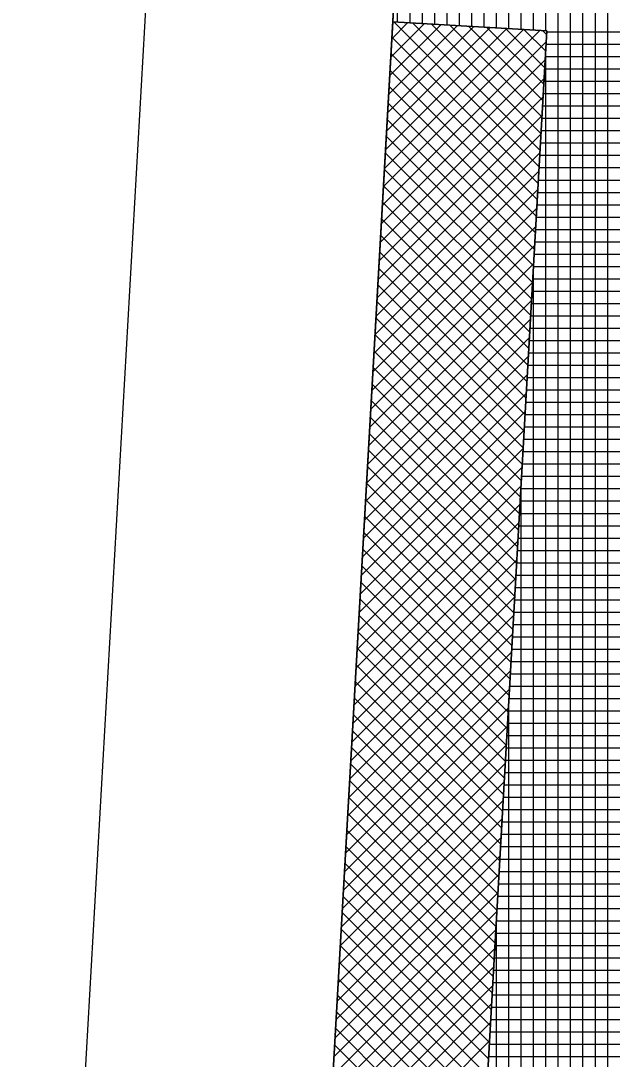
# Model space of a CAD drawing. Extents: x -565346 to -564154, y -1097386 to -1095620.
# Drawn here: x -564290.89 to -564281.32, y -1096947.63 to -1096930.81 of the extents above; entities that cross this region are included whole.
import ezdxf

# ---------------------------------------------------------------- set-up
doc = ezdxf.new("R2010")
doc.units = 0
for name, color, linetype in [('Vrstva 1', 7, 'Continuous'), ('Vrstva 41', 7, 'Continuous'), ('Vrstva 42', 7, 'Continuous'), ('Vrstva 43', 7, 'Continuous')]:
    doc.layers.add(name, color=color, linetype=linetype)

msp = doc.modelspace()

# ---------------------------------------------------------------- linework, layer by layer
at = {"layer": 'Vrstva 1'}
for p, q in [((-564285.9, -1096948.97), (-564275.31, -1096762.41)), ((-564286.66, -1096891.66), (-564290.54, -1096959.99))]:
    msp.add_line(p, q, dxfattribs=at)
at = {"layer": 'Vrstva 41'}
msp.add_lwpolyline([(-564296.782, -1097140.492), (-564294.286, -1097140.634), (-564282.373, -1096930.972), (-564284.87, -1096930.83)], close=True, dxfattribs=at)
at = {"layer": 'Vrstva 42'}
for p, q in [((-564283.825, -1096930.89), (-564284.937, -1096932.002)), ((-564284.093, -1096930.874), (-564284.92, -1096931.702)), ((-564284.36, -1096930.859), (-564284.903, -1096931.402)), ((-564284.628, -1096930.844), (-564284.886, -1096931.102)), ((-564284.844, -1096930.832), (-564282.498, -1096933.177)), ((-564284.544, -1096930.849), (-564282.483, -1096932.91)), ((-564284.244, -1096930.866), (-564282.468, -1096932.642)), ((-564283.944, -1096930.883), (-564282.453, -1096932.374)), ((-564283.644, -1096930.9), (-564282.437, -1096932.107)), ((-564282.487, -1096930.966), (-564285.022, -1096933.501)), ((-564282.754, -1096930.95), (-564285.005, -1096933.201)), ((-564283.022, -1096930.935), (-564284.988, -1096932.901)), ((-564283.29, -1096930.92), (-564284.971, -1096932.601)), ((-564283.557, -1096930.905), (-564284.954, -1096932.301)), ((-564283.344, -1096930.917), (-564282.422, -1096931.839)), ((-564283.045, -1096930.934), (-564282.407, -1096931.571)), ((-564282.745, -1096930.951), (-564282.392, -1096931.304)), ((-564282.445, -1096930.968), (-564282.377, -1096931.036)), ((-564282.383, -1096931.145), (-564285.039, -1096933.801)), ((-564284.884, -1096931.074), (-564282.514, -1096933.445)), ((-564284.899, -1096931.342), (-564282.529, -1096933.713)), ((-564282.4, -1096931.444), (-564285.056, -1096934.101)), ((-564284.915, -1096931.61), (-564282.544, -1096933.98)), ((-564282.417, -1096931.744), (-564285.073, -1096934.401)), ((-564284.93, -1096931.877), (-564282.559, -1096934.248)), ((-564282.434, -1096932.044), (-564285.09, -1096934.7)), ((-564284.945, -1096932.145), (-564282.574, -1096934.515)), ((-564282.451, -1096932.344), (-564285.107, -1096935)), ((-564284.96, -1096932.412), (-564282.59, -1096934.783)), ((-564282.468, -1096932.644), (-564285.124, -1096935.3)), ((-564284.975, -1096932.68), (-564282.605, -1096935.051)), ((-564282.485, -1096932.944), (-564285.141, -1096935.6)), ((-564284.991, -1096932.948), (-564282.62, -1096935.318)), ((-564282.502, -1096933.244), (-564285.158, -1096935.9)), ((-564285.006, -1096933.215), (-564282.635, -1096935.586)), ((-564282.519, -1096933.544), (-564285.175, -1096936.2)), ((-564285.021, -1096933.483), (-564282.65, -1096935.854)), ((-564285.036, -1096933.751), (-564282.666, -1096936.121)), ((-564282.536, -1096933.844), (-564285.192, -1096936.5)), ((-564285.051, -1096934.018), (-564282.681, -1096936.389)), ((-564282.553, -1096934.143), (-564285.209, -1096936.8)), ((-564285.067, -1096934.286), (-564282.696, -1096936.657)), ((-564282.57, -1096934.443), (-564285.226, -1096937.1)), ((-564285.082, -1096934.554), (-564282.711, -1096936.924)), ((-564282.587, -1096934.743), (-564285.244, -1096937.399)), ((-564285.097, -1096934.821), (-564282.726, -1096937.192)), ((-564282.604, -1096935.043), (-564285.261, -1096937.699)), ((-564285.112, -1096935.089), (-564282.742, -1096937.459)), ((-564282.621, -1096935.343), (-564285.278, -1096937.999)), ((-564285.127, -1096935.356), (-564282.757, -1096937.727)), ((-564282.638, -1096935.643), (-564285.295, -1096938.299)), ((-564285.143, -1096935.624), (-564282.772, -1096937.995)), ((-564282.655, -1096935.943), (-564285.312, -1096938.599)), ((-564285.158, -1096935.892), (-564282.787, -1096938.262)), ((-564282.672, -1096936.243), (-564285.329, -1096938.899)), ((-564285.173, -1096936.159), (-564282.802, -1096938.53)), ((-564285.188, -1096936.427), (-564282.818, -1096938.798)), ((-564282.69, -1096936.542), (-564285.346, -1096939.199)), ((-564285.203, -1096936.695), (-564282.833, -1096939.065)), ((-564282.707, -1096936.842), (-564285.363, -1096939.499)), ((-564285.219, -1096936.962), (-564282.848, -1096939.333)), ((-564282.724, -1096937.142), (-564285.38, -1096939.798)), ((-564285.234, -1096937.23), (-564282.863, -1096939.601)), ((-564282.741, -1096937.442), (-564285.397, -1096940.098)), ((-564285.249, -1096937.498), (-564282.878, -1096939.868)), ((-564282.758, -1096937.742), (-564285.414, -1096940.398)), ((-564285.264, -1096937.765), (-564282.894, -1096940.136)), ((-564282.775, -1096938.042), (-564285.431, -1096940.698)), ((-564285.279, -1096938.033), (-564282.909, -1096940.403)), ((-564285.295, -1096938.3), (-564282.924, -1096940.671)), ((-564282.792, -1096938.342), (-564285.448, -1096940.998)), ((-564285.31, -1096938.568), (-564282.939, -1096940.939)), ((-564282.809, -1096938.642), (-564285.465, -1096941.298)), ((-564282.826, -1096938.942), (-564285.482, -1096941.598)), ((-564285.325, -1096938.836), (-564282.955, -1096941.206)), ((-564285.34, -1096939.103), (-564282.97, -1096941.474)), ((-564282.843, -1096939.241), (-564285.499, -1096941.898)), ((-564285.356, -1096939.371), (-564282.985, -1096941.742)), ((-564282.86, -1096939.541), (-564285.516, -1096942.197)), ((-564285.371, -1096939.639), (-564283, -1096942.009)), ((-564282.877, -1096939.841), (-564285.533, -1096942.497)), ((-564285.386, -1096939.906), (-564283.015, -1096942.277)), ((-564282.894, -1096940.141), (-564285.55, -1096942.797)), ((-564285.401, -1096940.174), (-564283.031, -1096942.545)), ((-564282.911, -1096940.441), (-564285.567, -1096943.097)), ((-564285.416, -1096940.442), (-564283.046, -1096942.812)), ((-564282.928, -1096940.741), (-564285.584, -1096943.397)), ((-564285.432, -1096940.709), (-564283.061, -1096943.08)), ((-564285.447, -1096940.977), (-564283.076, -1096943.347)), ((-564282.945, -1096941.041), (-564285.601, -1096943.697)), ((-564285.462, -1096941.244), (-564283.091, -1096943.615)), ((-564282.962, -1096941.341), (-564285.618, -1096943.997)), ((-564282.979, -1096941.64), (-564285.635, -1096944.297)), ((-564285.477, -1096941.512), (-564283.107, -1096943.883)), ((-564285.492, -1096941.78), (-564283.122, -1096944.15)), ((-564282.996, -1096941.94), (-564285.652, -1096944.597)), ((-564285.508, -1096942.047), (-564283.137, -1096944.418)), ((-564283.013, -1096942.24), (-564285.669, -1096944.896)), ((-564285.523, -1096942.315), (-564283.152, -1096944.686)), ((-564283.03, -1096942.54), (-564285.686, -1096945.196)), ((-564285.538, -1096942.583), (-564283.167, -1096944.953)), ((-564283.047, -1096942.84), (-564285.704, -1096945.496)), ((-564285.553, -1096942.85), (-564283.183, -1096945.221)), ((-564283.064, -1096943.14), (-564285.721, -1096945.796)), ((-564285.568, -1096943.118), (-564283.198, -1096945.489)), ((-564283.081, -1096943.44), (-564285.738, -1096946.096)), ((-564285.584, -1096943.386), (-564283.213, -1096945.756)), ((-564285.599, -1096943.653), (-564283.228, -1096946.024)), ((-564283.098, -1096943.74), (-564285.755, -1096946.396)), ((-564285.614, -1096943.921), (-564283.243, -1096946.291)), ((-564283.115, -1096944.04), (-564285.772, -1096946.696)), ((-564285.629, -1096944.189), (-564283.259, -1096946.559)), ((-564283.133, -1096944.339), (-564285.789, -1096946.996)), ((-564285.644, -1096944.456), (-564283.274, -1096946.827)), ((-564283.15, -1096944.639), (-564285.806, -1096947.295)), ((-564285.66, -1096944.724), (-564283.289, -1096947.094)), ((-564283.167, -1096944.939), (-564285.823, -1096947.595)), ((-564285.675, -1096944.991), (-564283.304, -1096947.362)), ((-564283.184, -1096945.239), (-564285.84, -1096947.895)), ((-564285.69, -1096945.259), (-564283.319, -1096947.63)), ((-564285.705, -1096945.527), (-564283.335, -1096947.897)), ((-564283.201, -1096945.539), (-564285.857, -1096948.195)), ((-564283.218, -1096945.839), (-564285.874, -1096948.495)), ((-564285.72, -1096945.794), (-564283.35, -1096948.165)), ((-564283.235, -1096946.139), (-564285.891, -1096948.795)), ((-564285.736, -1096946.062), (-564283.365, -1096948.433)), ((-564285.751, -1096946.33), (-564283.38, -1096948.7)), ((-564283.252, -1096946.439), (-564285.908, -1096949.095)), ((-564285.766, -1096946.597), (-564283.396, -1096948.968)), ((-564283.269, -1096946.738), (-564285.925, -1096949.395)), ((-564285.781, -1096946.865), (-564283.411, -1096949.235)), ((-564283.286, -1096947.038), (-564285.942, -1096949.694)), ((-564285.796, -1096947.133), (-564283.426, -1096949.503)), ((-564283.303, -1096947.338), (-564285.959, -1096949.994)), ((-564285.812, -1096947.4), (-564283.441, -1096949.771))]:
    msp.add_line(p, q, dxfattribs=at)
at = {"layer": 'Vrstva 43'}
for p, q in [((-564282.99, -1096930.937), (-564282.99, -1096906.162)), ((-564282.79, -1096930.948), (-564282.79, -1096906.152)), ((-564282.59, -1096930.96), (-564282.59, -1096906.142)), ((-564282.39, -1096930.971), (-564282.39, -1096906.133)), ((-564282.19, -1097060.016), (-564282.19, -1096906.123)), ((-564281.99, -1097056.493), (-564281.99, -1096906.114)), ((-564281.79, -1097052.97), (-564281.79, -1096906.104)), ((-564281.59, -1097049.447), (-564281.59, -1096906.094)), ((-564281.39, -1097045.925), (-564281.39, -1096906.085)), ((-564283.19, -1096930.926), (-564283.19, -1096906.171)), ((-564283.39, -1096930.914), (-564283.39, -1096906.509)), ((-564283.59, -1096930.903), (-564283.59, -1096909.795)), ((-564283.79, -1096930.892), (-564283.79, -1096913.081)), ((-564283.99, -1096930.88), (-564283.99, -1096916.367)), ((-564284.19, -1096930.869), (-564284.19, -1096919.653)), ((-564284.39, -1096930.858), (-564284.39, -1096922.939)), ((-564284.59, -1096930.846), (-564284.59, -1096926.225)), ((-564284.79, -1096930.835), (-564284.79, -1096929.511)), ((-564282.374, -1096930.99), (-564272.87, -1096930.99)), ((-564282.385, -1096931.19), (-564272.881, -1096931.19)), ((-564282.397, -1096931.39), (-564272.892, -1096931.39)), ((-564282.39, -1097063.539), (-564282.39, -1096931.271)), ((-564282.408, -1096931.59), (-564274.899, -1096931.59)), ((-564282.419, -1096931.79), (-564274.91, -1096931.79)), ((-564282.431, -1096931.99), (-564274.922, -1096931.99)), ((-564282.442, -1096932.19), (-564274.933, -1096932.19)), ((-564282.454, -1096932.39), (-564274.944, -1096932.39)), ((-564282.465, -1096932.59), (-564274.956, -1096932.59)), ((-564282.476, -1096932.79), (-564274.967, -1096932.79)), ((-564282.488, -1096932.99), (-564274.978, -1096932.99)), ((-564282.499, -1096933.19), (-564274.99, -1096933.19)), ((-564282.51, -1096933.39), (-564275.001, -1096933.39)), ((-564282.522, -1096933.59), (-564275.013, -1096933.59)), ((-564282.533, -1096933.79), (-564275.024, -1096933.79)), ((-564282.544, -1096933.99), (-564275.035, -1096933.99)), ((-564282.556, -1096934.19), (-564275.047, -1096934.19)), ((-564282.567, -1096934.39), (-564275.058, -1096934.39)), ((-564282.579, -1096934.59), (-564275.069, -1096934.59)), ((-564282.59, -1096934.79), (-564275.081, -1096934.79)), ((-564282.59, -1097067.062), (-564282.59, -1096934.791)), ((-564282.601, -1096934.99), (-564275.092, -1096934.99)), ((-564282.613, -1096935.19), (-564275.103, -1096935.19)), ((-564282.624, -1096935.39), (-564275.115, -1096935.39)), ((-564282.635, -1096935.59), (-564275.126, -1096935.59)), ((-564282.647, -1096935.79), (-564275.137, -1096935.79)), ((-564282.658, -1096935.99), (-564275.149, -1096935.99)), ((-564282.669, -1096936.19), (-564275.16, -1096936.19)), ((-564282.681, -1096936.39), (-564275.171, -1096936.39)), ((-564282.692, -1096936.59), (-564275.183, -1096936.59)), ((-564282.704, -1096936.79), (-564275.194, -1096936.79)), ((-564282.715, -1096936.99), (-564275.206, -1096936.99)), ((-564282.726, -1096937.19), (-564275.217, -1096937.19)), ((-564282.738, -1096937.39), (-564275.228, -1096937.39)), ((-564282.749, -1096937.59), (-564275.24, -1096937.59)), ((-564282.76, -1096937.79), (-564275.251, -1096937.79)), ((-564282.772, -1096937.99), (-564275.262, -1096937.99)), ((-564282.783, -1096938.19), (-564275.274, -1096938.19)), ((-564282.794, -1096938.39), (-564275.285, -1096938.39)), ((-564282.79, -1097070.585), (-564282.79, -1096938.311)), ((-564282.806, -1096938.59), (-564275.296, -1096938.59)), ((-564282.817, -1096938.79), (-564275.308, -1096938.79)), ((-564282.829, -1096938.99), (-564275.319, -1096938.99)), ((-564282.84, -1096939.19), (-564275.33, -1096939.19)), ((-564282.851, -1096939.39), (-564275.342, -1096939.39)), ((-564282.863, -1096939.59), (-564275.353, -1096939.59)), ((-564282.874, -1096939.79), (-564275.364, -1096939.79)), ((-564282.885, -1096939.99), (-564275.376, -1096939.99)), ((-564282.897, -1096940.19), (-564275.387, -1096940.19)), ((-564282.908, -1096940.39), (-564275.399, -1096940.39)), ((-564282.919, -1096940.59), (-564275.41, -1096940.59)), ((-564282.931, -1096940.79), (-564275.421, -1096940.79)), ((-564282.942, -1096940.99), (-564275.433, -1096940.99)), ((-564282.954, -1096941.19), (-564275.444, -1096941.19)), ((-564282.965, -1096941.39), (-564275.455, -1096941.39)), ((-564282.976, -1096941.59), (-564275.467, -1096941.59)), ((-564282.99, -1097074.107), (-564282.99, -1096941.831)), ((-564282.988, -1096941.79), (-564275.478, -1096941.79)), ((-564282.999, -1096941.99), (-564275.489, -1096941.99)), ((-564283.01, -1096942.19), (-564275.501, -1096942.19)), ((-564283.022, -1096942.39), (-564275.512, -1096942.39)), ((-564283.033, -1096942.59), (-564275.523, -1096942.59)), ((-564283.044, -1096942.79), (-564275.535, -1096942.79)), ((-564283.056, -1096942.99), (-564275.546, -1096942.99)), ((-564283.067, -1096943.19), (-564275.558, -1096943.19)), ((-564283.079, -1096943.39), (-564275.569, -1096943.39)), ((-564283.09, -1096943.59), (-564275.58, -1096943.59)), ((-564283.101, -1096943.79), (-564275.592, -1096943.79)), ((-564283.113, -1096943.99), (-564275.603, -1096943.99)), ((-564283.124, -1096944.19), (-564275.614, -1096944.19)), ((-564283.135, -1096944.39), (-564275.626, -1096944.39)), ((-564283.147, -1096944.59), (-564275.637, -1096944.59)), ((-564283.158, -1096944.79), (-564275.648, -1096944.79)), ((-564283.17, -1096944.99), (-564275.66, -1096944.99)), ((-564283.181, -1096945.19), (-564275.671, -1096945.19)), ((-564283.19, -1097077.63), (-564283.19, -1096945.351)), ((-564283.192, -1096945.39), (-564275.682, -1096945.39)), ((-564283.204, -1096945.59), (-564275.694, -1096945.59)), ((-564283.215, -1096945.79), (-564275.705, -1096945.79)), ((-564283.226, -1096945.99), (-564275.716, -1096945.99)), ((-564283.238, -1096946.19), (-564275.728, -1096946.19)), ((-564283.249, -1096946.39), (-564275.739, -1096946.39)), ((-564283.26, -1096946.59), (-564275.751, -1096946.59)), ((-564283.272, -1096946.79), (-564275.762, -1096946.79)), ((-564283.283, -1096946.99), (-564275.773, -1096946.99)), ((-564283.295, -1096947.19), (-564275.785, -1096947.19)), ((-564283.306, -1096947.39), (-564275.796, -1096947.39)), ((-564283.317, -1096947.59), (-564275.807, -1096947.59))]:
    msp.add_line(p, q, dxfattribs=at)
msp.add_lwpolyline([(-564283.37, -1096906.18), (-564284.87, -1096930.83), (-564282.373, -1096930.972), (-564294.286, -1097140.634), (-564296.782, -1097140.492), (-564297.42, -1097150.37), (-564294.347, -1097150.646), (-564303.226, -1097307.04), (-564304.096, -1097322.37), (-564304.399, -1097332.838), (-564302.848, -1097333.175), (-564297.082, -1097322.329), (-564293.197, -1097253.877), (-564289.027, -1097180.417), (-564287.358, -1097151.043), (-564285.364, -1097151.156), (-564284.798, -1097141.172), (-564286.791, -1097141.059), (-564274.888, -1096931.397), (-564272.899, -1096931.51), (-564271.475, -1096906.55)], dxfattribs=at)

doc.saveas('drawing.dxf')
